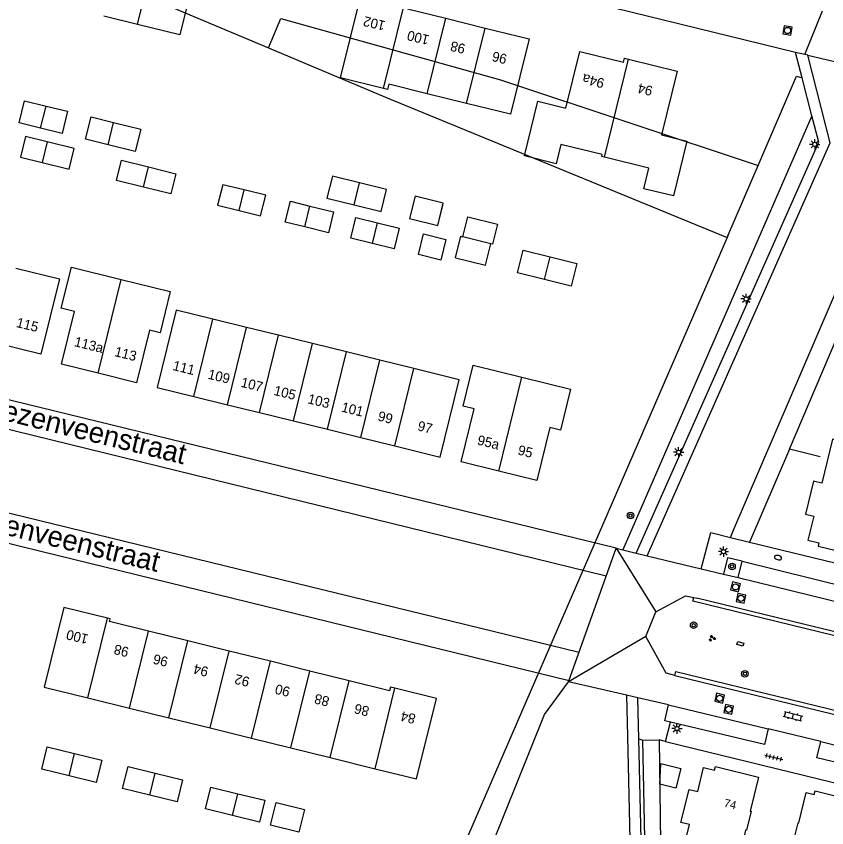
# Model space of a CAD drawing. Extents: x 125000 to 129004, y 397500 to 399008.
# Drawn here: x 126338.2 to 126436.9, y 398005.2 to 398104 of the extents above; entities that cross this region are included whole.
import ezdxf

# ---------------------------------------------------------------- set-up
doc = ezdxf.new("R2010")
doc.units = 0
for name, color, linetype in [('gg-afsc-hekwerk', 7, 'Continuous'), ('gg-anno-huisnummerreeks BGT', 7, 'Continuous'), ('gg-anno-openbare ruimte label', 7, 'Continuous'), ('gg-bbg-gedigitaliseerde bijgebouw', 7, 'Continuous'), ('gg-bbg-hoofdgebouw', 7, 'Continuous'), ('gg-knt-bronhoudergrens', 7, 'Continuous'), ('gg-knt-plantopografie kant verharding', 7, 'Continuous'), ('gg-knt-verharding', 7, 'Continuous'), ('gg-knt-verharding nz', 7, 'Continuous'), ('gt-anno-plantopografie huisnummer', 7, 'Continuous'), ('gt-bbg-plantopografie pand', 7, 'Continuous'), ('gt-bbg-plantopografie tussenscheiding', 7, 'Continuous'), ('gt-grn-groengrens', 7, 'Continuous'), ('gt-grn-weggrens', 7, 'Continuous'), ('gt-symb-boom', 7, 'Continuous'), ('gt-symb-brandkraan', 7, 'Continuous'), ('gt-symb-groenvak', 7, 'Continuous'), ('gt-symb-klinker verharding', 7, 'Continuous'), ('gt-symb-kolk center center', 7, 'Continuous'), ('gt-symb-lichtmast', 7, 'Continuous'), ('gt-symb-rioolschacht', 7, 'Continuous'), ('gt-symb-tegel verharding', 7, 'Continuous')]:
    doc.layers.add(name, color=color, linetype=linetype)

# ---------------------------------------------------------------- blocks, each defined once
blk = doc.blocks.new('gt0-LMAST')
at = {"layer": 'gt-symb-lichtmast'}
for p, q in [((-0.182, 0.173), (-0.447, 0.438)), ((-0.005, 0.246), (-0.005, 0.621)), ((0.172, 0.173), (0.437, 0.438)), ((-0.255, -0.004), (-0.63, -0.004)), ((-0.182, -0.181), (-0.447, -0.446)), ((-0.005, -0.254), (-0.005, -0.629)), ((0.437, -0.446), (0.172, -0.181)), ((0.245, -0.004), (0.62, -0.004))]:
    blk.add_line(p, q, dxfattribs=at)
blk.add_circle((-0.005, -0.004), 0.25, dxfattribs=at)
blk = doc.blocks.new('gt0-RS')
at = {"layer": 'gt-symb-rioolschacht'}
blk.add_lwpolyline([(-0.5, -0.5), (0.5, -0.5), (0.5, 0.5), (-0.5, 0.5)], close=True, dxfattribs=at)
blk.add_circle((0, 0), 0.375, dxfattribs=at)
blk = doc.blocks.new('gt0-BR')
at = {"layer": 'gt-symb-brandkraan'}
for centre, radius, start, end in [((-0.244, 0), 0.206, 107.56694, 252.43307), ((0.599, -2.664), 3, 106.89205, 107.56694), ((0, -0.691), 0.938, 73.10799, 106.89205), ((-0.599, -2.664), 3, 72.43309, 73.10799), ((0.244, 0), 0.206, 287.56695, 72.43309), ((0.599, 2.664), 3, 252.43307, 253.10797), ((0, 0.691), 0.938, 253.10797, 286.89206), ((-0.599, 2.664), 3, 286.89206, 287.56695)]:
    blk.add_arc(centre, radius, start, end, dxfattribs=at)
blk = doc.blocks.new('gt0-TEG1')
at = {"layer": 'gt-symb-tegel verharding'}
for p, q in [((-1.125, 0), (1.125, 0)), ((-0.9, -0.25), (-0.9, 0.25)), ((-0.45, -0.25), (-0.45, 0.25)), ((0, -0.25), (0, 0.25)), ((0.45, -0.25), (0.45, 0.25)), ((0.9, -0.25), (0.9, 0.25))]:
    blk.add_line(p, q, dxfattribs=at)
blk = doc.blocks.new('gt0-KL1')
at = {"layer": 'gt-symb-klinker verharding'}
for p, q in [((-1.15, 0.3), (1.15, 0.3)), ((-1, -0.3), (-1, 0.3)), ((-0.5, 0.3), (-0.5, 0.45)), ((0, -0.3), (0, 0.3)), ((0.5, 0.3), (0.5, 0.45)), ((1, -0.3), (1, 0.3)), ((-1.15, -0.3), (1.15, -0.3)), ((-0.5, -0.45), (-0.5, -0.3)), ((0.5, -0.45), (0.5, -0.3))]:
    blk.add_line(p, q, dxfattribs=at)
blk = doc.blocks.new('gt0-BOOM')
at = {"layer": 'gt-symb-boom'}
for radius in [0.4, 0.2]:
    blk.add_circle((0, 0), radius, dxfattribs=at)
blk = doc.blocks.new('gt0-KOLKCC')
at = {"layer": 'gt-symb-kolk center center'}
blk.add_lwpolyline([(-0.375, 0.2), (0.375, 0.2), (0.375, -0.2), (-0.375, -0.2)], close=True, dxfattribs=at)
blk = doc.blocks.new('gt0-GRVAK')
at = {"layer": 'gt-symb-groenvak'}
for p, q in [((-0.11, 0.189), (-0.228, 0.24)), ((-0.182, 0.153), (0.088, 0.153)), ((-0.091, 0.211), (-0.156, 0.322)), ((-0.047, 0.214), (-0.047, 0.393)), ((-0.004, 0.211), (0.061, 0.322)), ((0.015, 0.189), (0.133, 0.24)), ((0.262, -0.052), (0.197, 0.059)), ((0.305, -0.049), (0.305, 0.13)), ((0.349, -0.052), (0.414, 0.059)), ((-0.245, -0.228), (-0.363, -0.177)), ((-0.318, -0.264), (-0.047, -0.264)), ((-0.226, -0.206), (-0.291, -0.095)), ((-0.183, -0.203), (-0.183, -0.024)), ((-0.139, -0.206), (-0.074, -0.095)), ((-0.12, -0.228), (-0.002, -0.177)), ((0.243, -0.074), (0.125, -0.023)), ((0.17, -0.11), (0.441, -0.11)), ((0.368, -0.074), (0.486, -0.023))]:
    blk.add_line(p, q, dxfattribs=at)

msp = doc.modelspace()

# ---------------------------------------------------------------- linework, layer by layer
at = {"layer": 'gg-afsc-hekwerk'}
for p, q in [((126432.376, 398051.273), (126438.871, 398066.562)), ((126436.12, 398050.363), (126432.376, 398051.273))]:
    msp.add_line(p, q, dxfattribs=at)
at = {"layer": 'gg-bbg-gedigitaliseerde bijgebouw'}
msp.add_lwpolyline([(126419.164, 398012.414), (126418.559, 398009.989), (126416.618, 398010.473), (126416.739, 398013.02), (126419.164, 398012.414)], dxfattribs=at)
at = {"layer": 'gg-bbg-hoofdgebouw'}
for points in [[(126445.011, 398055.657), (126443.864, 398050.974), (126437.638, 398052.497), (126436.34, 398047.159), (126435.32, 398047.408), (126434.335, 398043.384), (126435.343, 398043.136), (126434.641, 398040.221), (126435.975, 398039.898), (126435.871, 398039.471), (126441.108, 398038.201), (126442.119, 398042.343), (126442.226, 398042.317), (126442.791, 398044.63), (126442.684, 398044.656), (126443.235, 398046.911), (126446.211, 398046.185)], [(126427.936, 397995.602), (126424.553, 397996.427), (126425.098, 397998.757), (126418.904, 398000.279), (126420.204, 398005.567), (126419.176, 398005.824), (126420.181, 398009.849), (126421.207, 398009.603), (126421.908, 398012.524), (126423.257, 398012.195), (126423.361, 398012.622), (126428.598, 398011.345), (126427.597, 398007.205), (126427.704, 398007.179), (126427.145, 398004.868), (126427.039, 398004.893), (126426.496, 398002.649), (126429.466, 398001.931)], [(126429.466, 398001.931), (126432.435, 398001.214), (126432.98, 398003.468), (126432.873, 398003.493), (126433.43, 398005.796), (126433.536, 398005.77), (126434.434, 398009.484), (126435.413, 398009.248), (126435.517, 398009.675), (126440.596, 398008.435)]]:
    msp.add_lwpolyline(points, dxfattribs=at)
at = {"layer": 'gg-knt-bronhoudergrens'}
for p, q in [((126424.79, 398077.05), (126411.856, 398047.2)), ((126424.893, 398077.287), (126424.79, 398077.05)), ((126411.856, 398047.2), (126377.947, 397968.949))]:
    msp.add_line(p, q, dxfattribs=at)
for points in [[(126279.459, 398131.995), (126286.734, 398130.367), (126298.46, 398127.233), (126313.331, 398123.258), (126339.166, 398112.699), (126368.927, 398100.167)], [(126368.927, 398100.167), (126383.201, 398094.157), (126424.79, 398077.05)]]:
    msp.add_lwpolyline(points, dxfattribs=at)
at = {"layer": 'gg-knt-plantopografie kant verharding'}
for p, q in [((126390.138, 398080.964), (126389.663, 398079.021)), ((126272.318, 398069.637), (126410.082, 398035.865)), ((126269.955, 398059.92), (126406.783, 398026.576)), ((126333.357, 398058.308), (126363.882, 398050.841)), ((126272.517, 398055.69), (126341.244, 398038.878)), ((126363.882, 398050.841), (126411.284, 398039.251)), ((126341.244, 398038.878), (126405.559, 398023.129))]:
    msp.add_line(p, q, dxfattribs=at)
at = {"layer": 'gg-knt-verharding'}
for p, q in [((126434.25, 398099.337), (126433.131, 398099.611)), ((126433.916, 398096.495), (126433.131, 398099.611)), ((126434.608, 398099.252), (126434.25, 398099.337)), ((126434.608, 398099.252), (126450.149, 398095.568)), ((126435.11, 398091.889), (126433.916, 398096.495)), ((126421.651, 398036.716), (126422.803, 398041.127)), ((126422.803, 398041.127), (126425.203, 398040.539)), ((126425.203, 398040.539), (126427.531, 398039.968)), ((126427.531, 398039.968), (126490.06, 398024.642)), ((126405.49, 398022.935), (126411.272, 398039.217)), ((126411.272, 398039.217), (126412.11, 398039.015)), ((126412.11, 398039.015), (126413.729, 398038.625)), ((126413.729, 398038.625), (126415.054, 398038.306)), ((126415.054, 398038.306), (126421.651, 398036.716)), ((126426.123, 398035.643), (126426.623, 398037.628)), ((126421.651, 398036.716), (126424.353, 398036.068)), ((126424.353, 398036.068), (126426.123, 398035.643)), ((126420.736, 398033.238), (126421.117, 398033.16)), ((126472.323, 398020.648), (126421.117, 398033.16)), ((126414.9, 398028.479), (126416.111, 398031.478)), ((126418.425, 398023.739), (126469.973, 398011.151)), ((126412.544, 398021.33), (126405.49, 398022.935)), ((126412.544, 398021.33), (126412.655, 398016.349)), ((126413.912, 398021.019), (126412.544, 398021.33)), ((126417.673, 398020.163), (126413.912, 398021.019)), ((126414.03, 398015.991), (126413.912, 398021.019)), ((126417.189, 398018.203), (126417.673, 398020.163)), ((126417.89, 398018.036), (126417.189, 398018.203)), ((126417.28, 398015.702), (126417.89, 398018.036)), ((126436.225, 398015.67), (126429.777, 398017.225)), ((126417.28, 398015.702), (126579.422, 397976.046))]:
    msp.add_line(p, q, dxfattribs=at)
for points in [[(126433.131, 398099.611), (126351.099, 398119.726), (126305.004, 398130.973), (126293.892, 398133.736)], [(126415.054, 398038.306), (126437.35, 398088.597), (126434.608, 398099.252)], [(126413.729, 398038.625), (126435.942, 398088.68), (126435.11, 398091.889)], [(126426.623, 398037.628), (126424.827, 398038.056), (126424.353, 398036.068)], [(126426.623, 398037.628), (126439.718, 398034.413), (126439.2, 398032.462)], [(126416.111, 398031.478), (126419.73, 398033.443), (126420.736, 398033.238)], [(126472.003, 398020.211), (126420.621, 398032.767), (126420.736, 398033.238)], [(126418.425, 398023.739), (126417.376, 398024.024), (126414.9, 398028.479)], [(126418.425, 398023.739), (126418.544, 398024.225), (126469.892, 398011.685)], [(126429.777, 398017.225), (126429.334, 398015.304), (126417.89, 398018.036)], [(126412.655, 398016.349), (126413.942, 397958.763), (126418.253, 397957.761)], [(126418.617, 397959.087), (126415.342, 397959.875), (126414.03, 398015.991)], [(126447.887, 398012.785), (126447.42, 398010.899), (126435.726, 398013.704), (126436.225, 398015.67)]]:
    msp.add_lwpolyline(points, dxfattribs=at)
at = {"layer": 'gg-knt-verharding nz'}
for p, q in [((126426.123, 398035.643), (126439.2, 398032.462)), ((126417.673, 398020.163), (126429.777, 398017.225)), ((126436.225, 398015.67), (126447.887, 398012.785))]:
    msp.add_line(p, q, dxfattribs=at)
at = {"layer": 'gt-bbg-plantopografie pand'}
for p, q in [((126352.997, 398103.003), (126348.887, 398104.016)), ((126390.527, 398103.758), (126395.334, 398102.573)), ((126393.071, 398093.393), (126388.264, 398094.578)), ((126400.101, 398087.004), (126401.74, 398093.652)), ((126366.281, 398066.12), (126362.174, 398067.132)), ((126370.184, 398065.158), (126366.281, 398066.12)), ((126374.318, 398064.139), (126370.184, 398065.158)), ((126378.443, 398063.121), (126374.318, 398064.139)), ((126382.512, 398062.119), (126378.443, 398063.121)), ((126386.646, 398061.099), (126382.512, 398062.119)), ((126359.852, 398057.713), (126363.958, 398056.701)), ((126363.958, 398056.701), (126367.861, 398055.738)), ((126367.861, 398055.738), (126371.996, 398054.719)), ((126371.996, 398054.719), (126376.121, 398053.702)), ((126376.121, 398053.702), (126380.19, 398052.699)), ((126380.19, 398052.699), (126384.324, 398051.68)), ((126349.354, 398030.702), (126344.009, 398032.019)), ((126359.135, 398027.924), (126354.328, 398029.109)), ((126364.14, 398026.69), (126359.135, 398027.924)), ((126369.179, 398025.448), (126364.14, 398026.69)), ((126373.986, 398024.263), (126369.179, 398025.448)), ((126378.753, 398023.088), (126373.986, 398024.263)), ((126346.961, 398020.996), (126352.02, 398019.748)), ((126352.02, 398019.748), (126356.827, 398018.563)), ((126356.827, 398018.563), (126361.832, 398017.329)), ((126361.832, 398017.329), (126366.871, 398016.087)), ((126366.871, 398016.087), (126371.678, 398014.902)), ((126371.678, 398014.902), (126376.445, 398013.727)), ((126376.445, 398013.727), (126381.932, 398012.374)), ((126351.845, 398012.643), (126355.163, 398011.824)), ((126361.916, 398010.14), (126365.203, 398009.329))]:
    msp.add_line(p, q, dxfattribs=at)
for points in [[(126355.397, 398112.737), (126360.54, 398111.468), (126358.141, 398101.735), (126352.997, 398103.003)], [(126382.96, 398095.211), (126377.71, 398096.506), (126380.227, 398106.714), (126385.477, 398105.42)], [(126385.477, 398105.42), (126385.952, 398105.302), (126385.855, 398104.909), (126390.527, 398103.758)], [(126395.334, 398102.573), (126400.672, 398101.257), (126398.409, 398092.077), (126393.071, 398093.393)], [(126401.74, 398093.652), (126405.167, 398092.807), (126406.869, 398099.709), (126412.159, 398098.405), (126412.28, 398098.897), (126412.788, 398098.772)], [(126412.788, 398098.772), (126418.708, 398097.312), (126416.795, 398089.553), (126419.892, 398088.789), (126418.249, 398082.123), (126414.653, 398083.01), (126415.267, 398085.503), (126409.846, 398086.84)], [(126388.264, 398094.578), (126383.592, 398095.73), (126383.435, 398095.094), (126382.96, 398095.211)], [(126341.192, 398090.368), (126338.579, 398091.012), (126339.246, 398093.72), (126341.86, 398093.076)], [(126341.86, 398093.076), (126344.473, 398092.432), (126343.805, 398089.723), (126341.192, 398090.368)], [(126349.415, 398088.359), (126346.676, 398089.034), (126347.343, 398091.743), (126350.083, 398091.067)], [(126350.083, 398091.067), (126353.394, 398090.251), (126352.726, 398087.543), (126349.415, 398088.359)], [(126341.984, 398088.708), (126339.373, 398089.352), (126338.758, 398086.859), (126341.37, 398086.215)], [(126341.37, 398086.215), (126344.68, 398085.399), (126345.294, 398087.892), (126341.984, 398088.708)], [(126409.846, 398086.84), (126409.517, 398086.921), (126409.578, 398087.17), (126404.559, 398088.408), (126403.977, 398086.048), (126400.101, 398087.004)], [(126353.734, 398083.184), (126350.422, 398084.001), (126351.03, 398086.47), (126354.343, 398085.653)], [(126354.343, 398085.653), (126357.655, 398084.837), (126357.047, 398082.368), (126353.734, 398083.184)], [(126380.024, 398083.713), (126376.722, 398084.527), (126376.059, 398081.84), (126379.362, 398081.026)], [(126365.989, 398082.852), (126363.374, 398083.496), (126362.756, 398080.992), (126365.371, 398080.347)], [(126379.362, 398081.026), (126382.664, 398080.212), (126383.327, 398082.899), (126380.024, 398083.713)], [(126365.371, 398080.347), (126367.986, 398079.703), (126368.604, 398082.207), (126365.989, 398082.852)], [(126373.374, 398078.358), (126370.984, 398078.947), (126371.607, 398081.474), (126373.997, 398080.884)], [(126386.136, 398079.378), (126389.548, 398078.537), (126390.221, 398081.266), (126386.809, 398082.107), (126386.136, 398079.378)], [(126373.997, 398080.884), (126376.868, 398080.177), (126376.245, 398077.65), (126373.374, 398078.358)], [(126381.613, 398076.349), (126378.983, 398076.997), (126379.601, 398079.504), (126382.231, 398078.856)], [(126392.607, 398077.153), (126393.204, 398079.572), (126396.824, 398078.68), (126396.228, 398076.26), (126396.019, 398076.312)], [(126382.231, 398078.856), (126384.861, 398078.207), (126384.243, 398075.7), (126381.613, 398076.349)], [(126387.821, 398077.506), (126390.557, 398076.832), (126389.937, 398074.318), (126387.202, 398074.992), (126387.821, 398077.506)], [(126391.724, 398074.595), (126392.369, 398077.211), (126392.607, 398077.153)], [(126391.724, 398074.595), (126395.374, 398073.695), (126396.019, 398076.312)], [(126402.544, 398071.944), (126399.28, 398072.749), (126399.962, 398075.514), (126403.226, 398074.709)], [(126403.226, 398074.709), (126406.49, 398073.905), (126405.808, 398071.139), (126402.544, 398071.944)], [(126338.183, 398073.346), (126343.498, 398072.036), (126341.232, 398062.845), (126335.917, 398064.156)], [(126348.198, 398060.536), (126343.739, 398061.635), (126345.321, 398068.053), (126343.709, 398068.45), (126344.943, 398073.457), (126351.015, 398071.96)], [(126351.015, 398071.96), (126356.987, 398070.488), (126355.75, 398065.472), (126354.45, 398065.793), (126352.87, 398059.384), (126348.198, 398060.536)], [(126362.174, 398067.132), (126357.722, 398068.23), (126355.4, 398058.81), (126359.852, 398057.713)], [(126384.324, 398051.68), (126389.861, 398050.315), (126392.183, 398059.734), (126386.646, 398061.099)], [(126397.007, 398048.619), (126392.41, 398049.752), (126393.998, 398056.192), (126392.632, 398056.528), (126393.861, 398061.51), (126399.797, 398060.047)], [(126399.797, 398060.047), (126405.733, 398058.583), (126404.505, 398053.601), (126403.191, 398053.925), (126401.603, 398047.486), (126397.007, 398048.619)], [(126344.009, 398032.019), (126341.616, 398022.313), (126346.961, 398020.996)], [(126354.328, 398029.109), (126349.58, 398030.28), (126349.665, 398030.625), (126349.354, 398030.702)], [(126384.35, 398022.183), (126383.809, 398022.317), (126383.698, 398021.869), (126378.753, 398023.088)], [(126381.932, 398012.374), (126386.983, 398011.129), (126389.401, 398020.938), (126384.35, 398022.183)], [(126344.661, 398011.505), (126341.343, 398012.323), (126342.012, 398015.037), (126345.33, 398014.219)], [(126345.33, 398014.219), (126348.648, 398013.401), (126347.979, 398010.687), (126344.661, 398011.505)], [(126354.504, 398009.149), (126351.186, 398009.967), (126351.845, 398012.643)], [(126355.163, 398011.824), (126358.482, 398011.006), (126357.822, 398008.331), (126354.504, 398009.149)], [(126364.547, 398006.666), (126361.259, 398007.476), (126361.916, 398010.14)], [(126365.203, 398009.329), (126368.491, 398008.519), (126367.834, 398005.855), (126364.547, 398006.666)], [(126369.884, 398008.244), (126373.326, 398007.395), (126372.65, 398004.653), (126369.208, 398005.502), (126369.884, 398008.244)]]:
    msp.add_lwpolyline(points, dxfattribs=at)
at = {"layer": 'gt-bbg-plantopografie tussenscheiding'}
for p, q in [((126352.997, 398103.003), (126355.397, 398112.737)), ((126382.96, 398095.211), (126385.477, 398105.42)), ((126388.264, 398094.578), (126390.527, 398103.758)), ((126393.071, 398093.393), (126395.334, 398102.573)), ((126409.846, 398086.84), (126412.788, 398098.772)), ((126341.192, 398090.368), (126341.86, 398093.076)), ((126349.415, 398088.359), (126350.083, 398091.067)), ((126341.984, 398088.708), (126341.37, 398086.215)), ((126353.734, 398083.184), (126354.343, 398085.653)), ((126379.362, 398081.026), (126380.024, 398083.713)), ((126365.371, 398080.347), (126365.989, 398082.852)), ((126373.374, 398078.358), (126373.997, 398080.884)), ((126381.613, 398076.349), (126382.231, 398078.856)), ((126396.019, 398076.312), (126392.607, 398077.153)), ((126402.544, 398071.944), (126403.226, 398074.709)), ((126348.198, 398060.536), (126351.015, 398071.96)), ((126359.852, 398057.713), (126362.174, 398067.132)), ((126363.958, 398056.701), (126366.281, 398066.12)), ((126367.861, 398055.738), (126370.184, 398065.158)), ((126371.996, 398054.719), (126374.318, 398064.139)), ((126376.121, 398053.702), (126378.443, 398063.121)), ((126380.19, 398052.699), (126382.512, 398062.119)), ((126384.324, 398051.68), (126386.646, 398061.099)), ((126397.007, 398048.619), (126399.797, 398060.047)), ((126346.961, 398020.996), (126349.354, 398030.702)), ((126352.02, 398019.748), (126354.328, 398029.109)), ((126356.827, 398018.563), (126359.135, 398027.924)), ((126361.832, 398017.329), (126364.14, 398026.69)), ((126366.871, 398016.087), (126369.179, 398025.448)), ((126371.678, 398014.902), (126373.986, 398024.263)), ((126376.445, 398013.727), (126378.753, 398023.088)), ((126381.932, 398012.374), (126384.35, 398022.183)), ((126344.661, 398011.505), (126345.33, 398014.219)), ((126354.504, 398009.149), (126355.163, 398011.824)), ((126364.547, 398006.666), (126365.203, 398009.329))]:
    msp.add_line(p, q, dxfattribs=at)
at = {"layer": 'gt-grn-groengrens'}
for p, q in [((126435.11, 398091.889), (126412.11, 398039.015)), ((126425.544, 398041.334), (126447.287, 398092.068)), ((126424.893, 398077.287), (126428.557, 398085.837)), ((126432.376, 398051.273), (126427.531, 398039.968)), ((126425.203, 398040.539), (126425.544, 398041.334)), ((126414.03, 398015.991), (126414.527, 398015.862)), ((126414.527, 398015.862), (126416.527, 398015.886)), ((126417.28, 398015.702), (126416.527, 398015.886)), ((126416.527, 398015.886), (126416.68, 398003.332))]:
    msp.add_line(p, q, dxfattribs=at)
for points in [[(126368.927, 398100.167), (126370.432, 398103.741), (126397.212, 398096.263), (126428.557, 398085.837)], [(126428.557, 398085.837), (126433.223, 398096.724), (126433.916, 398096.495)], [(126384.881, 397975.062), (126402.551, 398018.976), (126405.49, 398022.935)], [(126417.917, 397959.4), (126415.657, 397959.951), (126414.527, 398015.862)]]:
    msp.add_lwpolyline(points, dxfattribs=at)
at = {"layer": 'gt-grn-weggrens'}
for p, q in [((126434.25, 398099.337), (126436.413, 398104.673)), ((126411.272, 398039.217), (126416.111, 398031.478)), ((126414.9, 398028.479), (126405.49, 398022.935))]:
    msp.add_line(p, q, dxfattribs=at)

# ---------------------------------------------------------------- block references
at = {"layer": 'gt-symb-boom'}
for p in [(126413.028, 398043.203), (126425.39, 398037.01), (126420.719, 398029.838), (126426.963, 398023.933)]:
    msp.add_blockref('gt0-BOOM', p, dxfattribs=at)
at = {"layer": 'gt-symb-brandkraan', "rotation": 167.17287657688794}
msp.add_blockref('gt0-BR', (126430.985, 398038.083), dxfattribs=at)
at = {"layer": 'gt-symb-groenvak'}
msp.add_blockref('gt0-GRVAK', (126422.953, 398028.241), dxfattribs=at)
at = {"layer": 'gt-symb-klinker verharding', "rotation": -14.244742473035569}
msp.add_blockref('gt0-KL1', (126432.82, 398018.777), dxfattribs=at)
at = {"layer": 'gt-symb-kolk center center', "rotation": 165.2272760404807}
msp.add_blockref('gt0-KOLKCC', (126426.407, 398027.578), dxfattribs=at)
at = {"layer": 'gt-symb-lichtmast'}
for p in [(126435.47, 398088.412), (126427.112, 398069.583), (126418.891, 398050.914), (126424.357, 398038.808), (126418.69, 398017.262)]:
    msp.add_blockref('gt0-LMAST', p, dxfattribs=at)
at = {"layer": 'gt-symb-rioolschacht'}
for p, rotation in [((126432.147, 398102.275), 169.10581700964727), ((126425.817, 398034.515), 165.6997225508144), ((126426.477, 398033.122), 167.99329169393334), ((126423.883, 398020.947), 166.46414363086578), ((126424.976, 398019.602), 168.34159837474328)]:
    msp.add_blockref('gt0-RS', p, dxfattribs=dict(at, rotation=rotation))
at = {"layer": 'gt-symb-tegel verharding', "rotation": -13.772145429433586}
msp.add_blockref('gt0-TEG1', (126430.466, 398013.746), dxfattribs=at)

# ---------------------------------------------------------------- texts
at = {"layer": 'gg-anno-huisnummerreeks BGT'}
msp.add_text('74', height=1, rotation=346.3, dxfattribs=at).set_placement((126424.333, 398007.753))
at = {"layer": 'gg-anno-openbare ruimte label'}
for p in [(126332.404, 398055.86), (126329.197, 398042.751)]:
    msp.add_text('Vriezenveenstraat', height=2.5, rotation=346.2, dxfattribs=at).set_placement(p)
at = {"layer": 'gt-anno-plantopografie huisnummer'}
for s, rotation, p in [('102', 166.15556, (126383.271, 398103.388)), ('100', 166.15556, (126388.611, 398101.655)), ('98', 166.15556, (126393.011, 398100.571)), ('96', 166.15556, (126398.084, 398099.32)), ('94a', 166.15556, (126409.934, 398096.379)), ('94', 166.15556, (126415.828, 398095.448)), ('115', 346.15556, (126338.155, 398066.179)), ('113a', 346.15556, (126345.209, 398063.848)), ('113', 346.15556, (126350.115, 398062.638)), ('111', 346.15556, (126357.206, 398060.94)), ('109', 346.15556, (126361.485, 398059.885)), ('107', 346.15556, (126365.49, 398058.898)), ('105', 346.15556, (126369.509, 398057.907)), ('103', 346.15556, (126373.639, 398056.889)), ('101', 346.15556, (126377.736, 398055.879)), ('99', 346.15556, (126382.176, 398054.784)), ('97', 346.15556, (126387.012, 398053.592)), ('95a', 346.15556, (126394.289, 398051.864)), ('95', 346.15556, (126399.224, 398050.647)), ('100', 166.15556, (126347.101, 398028.682)), ('98', 166.15556, (126352.034, 398027.1)), ('96', 166.15556, (126356.812, 398025.922)), ('94', 166.15556, (126361.718, 398024.713)), ('92', 166.15556, (126366.74, 398023.475)), ('90', 166.15556, (126371.663, 398022.261)), ('88', 166.15556, (126376.45, 398021.081)), ('86', 166.15556, (126381.306, 398019.884)), ('84', 166.15556, (126386.956, 398018.966))]:
    msp.add_text(s, height=1.2, rotation=rotation, dxfattribs=at).set_placement(p)

doc.saveas('drawing.dxf')
